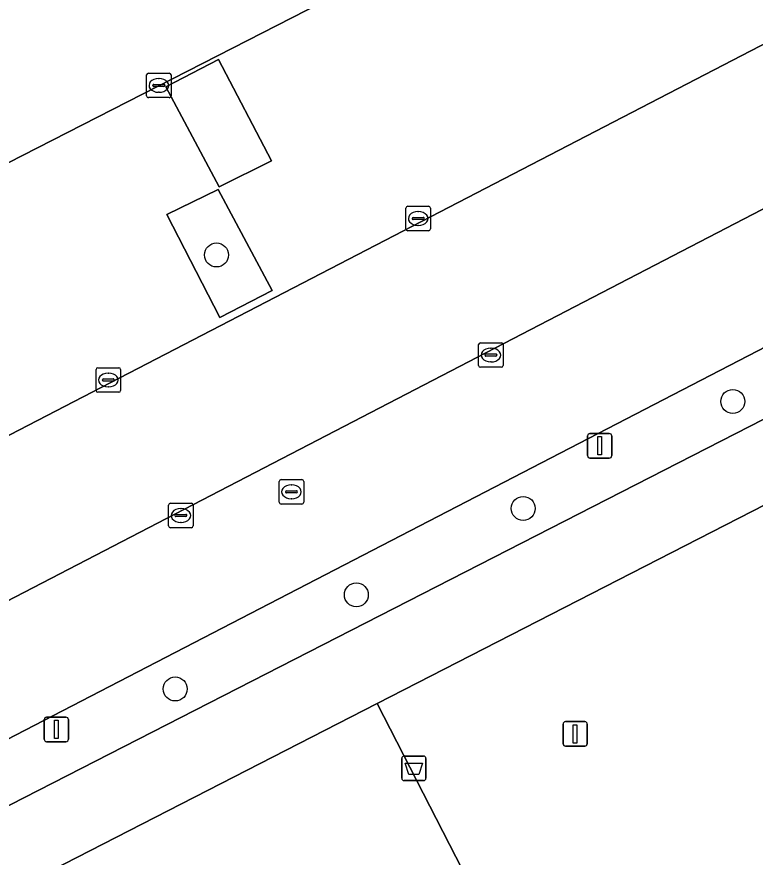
# Model space of a CAD drawing. Extents: x 158835 to 160077, y 386387 to 387778.
# Drawn here: x 159393.25 to 159423.36, y 387205.52 to 387239.81 of the extents above; entities that cross this region are included whole.
import ezdxf

# ---------------------------------------------------------------- set-up
doc = ezdxf.new("R2010")
doc.units = 0
for name, color, linetype in [('IMGEO_Afvalbak', 7, 'Continuous'), ('IMGEO_Boom', 7, 'Continuous'), ('IMGEO_Groenvoorziening', 7, 'Continuous'), ('IMGEO_Kolk', 7, 'Continuous'), ('IMGEO_Lichtmast', 7, 'Continuous'), ('IMGEO_Parkeervlak_gesloten', 7, 'Continuous'), ('IMGEO_Rijbaan_lokaal_open', 7, 'Continuous'), ('IMGEO_Rioolput', 7, 'Continuous'), ('IMGEO_Voetpad_open', 7, 'Continuous')]:
    doc.layers.add(name, color=color, linetype=linetype)

msp = doc.modelspace()

# ---------------------------------------------------------------- linework, layer by layer
at = {"layer": 'IMGEO_Afvalbak'}
for p, q in [((159408.945, 387208.742), (159408.945, 387209.542)), ((159408.945, 387209.542), (159408.945, 387208.742)), ((159409.045, 387209.642), (159409.835, 387209.642)), ((159409.835, 387209.642), (159409.045, 387209.642)), ((159409.935, 387209.542), (159409.935, 387208.742)), ((159409.935, 387208.742), (159409.935, 387209.542)), ((159409.835, 387208.642), (159409.045, 387208.642)), ((159409.045, 387208.642), (159409.835, 387208.642))]:
    msp.add_line(p, q, dxfattribs=at)
msp.add_lwpolyline([(159409.088, 387209.356), (159409.792, 387209.356), (159409.643, 387208.886), (159409.237, 387208.886), (159409.088, 387209.356)], dxfattribs=at)
for centre, start, end in [((159409.045, 387209.542), 90, 180), ((159409.045, 387209.542), 90, 180), ((159409.835, 387209.542), 0, 90), ((159409.835, 387209.542), 360, 90), ((159409.045, 387208.742), 180, 270), ((159409.045, 387208.742), 180, 270), ((159409.835, 387208.742), 270, 0), ((159409.835, 387208.742), 270, 0)]:
    msp.add_arc(centre, 0.1, start, end, dxfattribs=at)
at = {"layer": 'IMGEO_Boom'}
for centre in [(159401.392, 387230.09), (159422.45, 387224.113), (159413.902, 387219.748), (159407.096, 387216.221), (159399.707, 387212.38)]:
    msp.add_circle(centre, 0.489, dxfattribs=at)
at = {"layer": 'IMGEO_Groenvoorziening'}
msp.add_lwpolyline([(159440.835, 387235.194), (159436.865, 387233.115), (159391.655, 387209.709), (159389.047, 387208.356), (159388.957, 387208.309), (159390.06, 387206.173), (159449.221, 387236.448), (159446.639, 387241.488)], dxfattribs=at)
for points in [[(159403.632, 387233.929), (159401.479, 387238.068), (159399.325, 387236.948), (159401.499, 387232.869)], [(159399.362, 387231.739), (159401.527, 387227.54), (159403.662, 387228.641), (159401.46, 387232.768)]]:
    msp.add_lwpolyline(points, close=True, dxfattribs=at)
at = {"layer": 'IMGEO_Kolk'}
for p, q in [((159398.539, 387236.583), (159398.539, 387237.435)), ((159398.614, 387237.509), (159399.466, 387237.509)), ((159399.027, 387237.289), (159399.052, 387237.289)), ((159399.54, 387237.435), (159399.54, 387236.583)), ((159398.798, 387237.003), (159398.798, 387237.015)), ((159399.236, 387236.966), (159398.838, 387236.966)), ((159398.841, 387237.052), (159399.239, 387237.052)), ((159399.282, 387237.015), (159399.282, 387237.003)), ((159399.05, 387236.729), (159399.025, 387236.729)), ((159399.466, 387236.509), (159398.614, 387236.509)), ((159409.192, 387232.078), (159410.044, 387232.078)), ((159409.117, 387231.152), (159409.117, 387232.004)), ((159409.605, 387231.858), (159409.63, 387231.858)), ((159410.118, 387232.004), (159410.118, 387231.152)), ((159409.376, 387231.572), (159409.376, 387231.584)), ((159409.814, 387231.535), (159409.416, 387231.535)), ((159409.419, 387231.621), (159409.817, 387231.621)), ((159409.86, 387231.584), (159409.86, 387231.572)), ((159410.044, 387231.078), (159409.192, 387231.078)), ((159409.628, 387231.298), (159409.603, 387231.298)), ((159412.085, 387225.58), (159412.085, 387226.432)), ((159412.16, 387226.506), (159413.012, 387226.506)), ((159412.573, 387226.286), (159412.598, 387226.286)), ((159413.086, 387226.432), (159413.086, 387225.58)), ((159412.344, 387226), (159412.344, 387226.012)), ((159412.782, 387225.963), (159412.384, 387225.963)), ((159412.387, 387226.049), (159412.785, 387226.049)), ((159412.828, 387226.012), (159412.828, 387226)), ((159412.596, 387225.726), (159412.571, 387225.726)), ((159396.481, 387224.563), (159396.481, 387225.415)), ((159396.556, 387225.489), (159397.408, 387225.489)), ((159396.969, 387225.269), (159396.994, 387225.269)), ((159397.482, 387225.415), (159397.482, 387224.563)), ((159413.012, 387225.506), (159412.16, 387225.506)), ((159396.74, 387224.983), (159396.74, 387224.995)), ((159397.178, 387224.946), (159396.78, 387224.946)), ((159396.783, 387225.032), (159397.181, 387225.032)), ((159397.224, 387224.995), (159397.224, 387224.983)), ((159396.992, 387224.709), (159396.967, 387224.709)), ((159397.408, 387224.489), (159396.556, 387224.489)), ((159399.439, 387219.033), (159399.439, 387219.885)), ((159399.514, 387219.959), (159400.366, 387219.959)), ((159399.927, 387219.739), (159399.952, 387219.739)), ((159400.44, 387219.885), (159400.44, 387219.033)), ((159399.698, 387219.453), (159399.698, 387219.465)), ((159400.136, 387219.416), (159399.738, 387219.416)), ((159399.741, 387219.502), (159400.139, 387219.502)), ((159400.182, 387219.465), (159400.182, 387219.453)), ((159399.95, 387219.179), (159399.925, 387219.179)), ((159400.366, 387218.959), (159399.514, 387218.959))]:
    msp.add_line(p, q, dxfattribs=at)
for points in [[(159398.539, 387236.583), (159398.539, 387237.435)], [(159398.614, 387237.509), (159399.466, 387237.509)], [(159399.54, 387237.435), (159399.54, 387236.583)], [(159399.466, 387236.509), (159398.614, 387236.509)], [(159409.192, 387232.078), (159410.044, 387232.078)], [(159409.117, 387231.152), (159409.117, 387232.004)], [(159410.118, 387232.004), (159410.118, 387231.152)], [(159410.044, 387231.078), (159409.192, 387231.078)], [(159412.085, 387225.58), (159412.085, 387226.432)], [(159412.16, 387226.506), (159413.012, 387226.506)], [(159413.086, 387226.432), (159413.086, 387225.58)], [(159396.481, 387224.563), (159396.481, 387225.415)], [(159396.556, 387225.489), (159397.408, 387225.489)], [(159397.482, 387225.415), (159397.482, 387224.563)], [(159413.012, 387225.506), (159412.16, 387225.506)], [(159397.408, 387224.489), (159396.556, 387224.489)], [(159399.439, 387219.033), (159399.439, 387219.885)], [(159399.514, 387219.959), (159400.366, 387219.959)], [(159400.44, 387219.885), (159400.44, 387219.033)], [(159400.366, 387218.959), (159399.514, 387218.959)]]:
    msp.add_lwpolyline(points, dxfattribs=at)
for centre, radius, start, end in [((159398.616, 387237.433), 0.0765, 91.552, 178.448), ((159398.616, 387237.433), 0.0765, 91.552, 178.448), ((159399.464, 387237.433), 0.0765, 1.552, 88.448), ((159399.464, 387237.433), 0.0765, 1.552, 88.448), ((159398.838, 387237.012), 0.0403, 85.8775, 175.7526), ((159398.835, 387237.002), 0.0366, 178.938, 274.7102), ((159399.239, 387237.009), 0.043, 264.8664, 352.4533), ((159399.243, 387237.014), 0.0386, 1.7309, 96.639), ((159398.616, 387236.585), 0.0765, 181.552, 268.448), ((159398.616, 387236.585), 0.0765, 181.552, 268.448), ((159399.464, 387236.585), 0.0765, 271.552, 358.448), ((159399.464, 387236.585), 0.0765, 271.552, 358.448), ((159409.194, 387232.002), 0.0765, 91.552, 178.448), ((159409.194, 387232.002), 0.0765, 91.552, 178.448), ((159410.042, 387232.002), 0.0765, 1.552, 88.448), ((159410.042, 387232.002), 0.0765, 1.552, 88.448), ((159409.416, 387231.581), 0.0403, 85.8775, 175.7526), ((159409.413, 387231.571), 0.0366, 178.938, 274.7102), ((159409.817, 387231.578), 0.043, 264.8664, 352.4533), ((159409.821, 387231.583), 0.0386, 1.7309, 96.639), ((159409.194, 387231.154), 0.0765, 181.552, 268.448), ((159409.194, 387231.154), 0.0765, 181.552, 268.448), ((159410.042, 387231.154), 0.0765, 271.552, 358.448), ((159410.042, 387231.154), 0.0765, 271.552, 358.448), ((159412.162, 387226.43), 0.0765, 91.552, 178.448), ((159412.162, 387226.43), 0.0765, 91.552, 178.448), ((159413.01, 387226.43), 0.0765, 1.552, 88.448), ((159413.01, 387226.43), 0.0765, 1.552, 88.448), ((159412.384, 387226.009), 0.0403, 85.8775, 175.7526), ((159412.381, 387225.999), 0.0366, 178.938, 274.7102), ((159412.785, 387226.006), 0.043, 264.8664, 352.4533), ((159412.789, 387226.011), 0.0386, 1.7309, 96.639), ((159412.162, 387225.582), 0.0765, 181.552, 268.448), ((159412.162, 387225.582), 0.0765, 181.552, 268.448), ((159413.01, 387225.582), 0.0765, 271.552, 358.448), ((159413.01, 387225.582), 0.0765, 271.552, 358.448), ((159396.558, 387225.413), 0.0765, 91.552, 178.448), ((159396.558, 387225.413), 0.0765, 91.552, 178.448), ((159397.406, 387225.413), 0.0765, 1.552, 88.448), ((159397.406, 387225.413), 0.0765, 1.552, 88.448), ((159396.78, 387224.992), 0.0403, 85.8775, 175.7526), ((159396.777, 387224.982), 0.0366, 178.938, 274.7102), ((159397.181, 387224.989), 0.043, 264.8664, 352.4533), ((159397.185, 387224.994), 0.0386, 1.7309, 96.639), ((159396.558, 387224.565), 0.0765, 181.552, 268.448), ((159396.558, 387224.565), 0.0765, 181.552, 268.448), ((159397.406, 387224.565), 0.0765, 271.552, 358.448), ((159397.406, 387224.565), 0.0765, 271.552, 358.448), ((159399.516, 387219.883), 0.0765, 91.552, 178.448), ((159399.516, 387219.883), 0.0765, 91.552, 178.448), ((159400.364, 387219.883), 0.0765, 1.552, 88.448), ((159400.364, 387219.883), 0.0765, 1.552, 88.448), ((159399.738, 387219.462), 0.0403, 85.8775, 175.7526), ((159399.735, 387219.452), 0.0366, 178.938, 274.7102), ((159400.139, 387219.459), 0.043, 264.8664, 352.4533), ((159400.143, 387219.464), 0.0386, 1.7309, 96.639), ((159399.516, 387219.035), 0.0765, 181.552, 268.448), ((159399.516, 387219.035), 0.0765, 181.552, 268.448), ((159400.364, 387219.035), 0.0765, 271.552, 358.448), ((159400.364, 387219.035), 0.0765, 271.552, 358.448)]:
    msp.add_arc(centre, radius, start, end, dxfattribs=at)
for centre, major_axis, ratio, start_param, end_param in [((159399.026, 387237.009), (-0.387, 0.002), 0.722429, 4.712389, 7.853982), ((159399.051, 387237.009), (-0.39, 0.002), 0.717154, 1.570796, 4.712389), ((159409.604, 387231.578), (-0.387, 0.002), 0.722429, 4.712389, 7.853982), ((159409.629, 387231.578), (-0.39, 0.002), 0.717154, 1.570796, 4.712389), ((159412.572, 387226.006), (-0.387, 0.002), 0.722429, 4.712389, 7.853982), ((159412.597, 387226.006), (-0.39, 0.002), 0.717154, 1.570796, 4.712389), ((159396.968, 387224.989), (-0.387, 0.002), 0.722429, 4.712389, 7.853982), ((159396.993, 387224.989), (-0.39, 0.002), 0.717154, 1.570796, 4.712389), ((159399.926, 387219.459), (-0.387, 0.002), 0.722429, 4.712389, 7.853982), ((159399.951, 387219.459), (-0.39, 0.002), 0.717154, 1.570796, 4.712389)]:
    msp.add_ellipse(centre, major_axis=major_axis, ratio=ratio, start_param=start_param, end_param=end_param, dxfattribs=at)
at = {"layer": 'IMGEO_Lichtmast'}
for p, q in [((159416.525, 387221.903), (159416.525, 387222.703)), ((159416.525, 387222.703), (159416.525, 387221.903)), ((159416.625, 387222.803), (159417.415, 387222.803)), ((159417.415, 387222.803), (159416.625, 387222.803)), ((159417.515, 387222.703), (159417.515, 387221.903)), ((159417.515, 387221.903), (159417.515, 387222.703)), ((159417.415, 387221.803), (159416.625, 387221.803)), ((159416.625, 387221.803), (159417.415, 387221.803)), ((159394.462, 387211.228), (159395.252, 387211.228)), ((159395.252, 387211.228), (159394.462, 387211.228)), ((159394.362, 387210.328), (159394.362, 387211.128)), ((159394.362, 387211.128), (159394.362, 387210.328)), ((159395.352, 387211.128), (159395.352, 387210.328)), ((159395.352, 387210.328), (159395.352, 387211.128)), ((159415.526, 387210.148), (159415.526, 387210.948)), ((159415.526, 387210.948), (159415.526, 387210.148)), ((159415.626, 387211.048), (159416.416, 387211.048)), ((159416.416, 387211.048), (159415.626, 387211.048)), ((159416.516, 387210.948), (159416.516, 387210.148)), ((159416.516, 387210.148), (159416.516, 387210.948)), ((159395.252, 387210.228), (159394.462, 387210.228)), ((159394.462, 387210.228), (159395.252, 387210.228)), ((159416.416, 387210.048), (159415.626, 387210.048)), ((159415.626, 387210.048), (159416.416, 387210.048))]:
    msp.add_line(p, q, dxfattribs=at)
for points in [[(159416.945, 387222.678), (159417.095, 387222.678), (159417.095, 387221.928), (159416.945, 387221.928), (159416.945, 387222.678)], [(159394.782, 387211.103), (159394.932, 387211.103), (159394.932, 387210.353), (159394.782, 387210.353), (159394.782, 387211.103)], [(159415.946, 387210.923), (159416.096, 387210.923), (159416.096, 387210.173), (159415.946, 387210.173), (159415.946, 387210.923)]]:
    msp.add_lwpolyline(points, dxfattribs=at)
for centre, start, end in [((159416.625, 387222.703), 90, 180), ((159416.625, 387222.703), 90, 180), ((159417.415, 387222.703), 0, 90), ((159417.415, 387222.703), 360, 90), ((159416.625, 387221.903), 180, 270), ((159416.625, 387221.903), 180, 270), ((159417.415, 387221.903), 270, 0), ((159417.415, 387221.903), 270, 0), ((159394.462, 387211.128), 90, 180), ((159394.462, 387211.128), 90, 180), ((159395.252, 387211.128), 0, 90), ((159395.252, 387211.128), 360, 90), ((159415.626, 387210.948), 90, 180), ((159415.626, 387210.948), 90, 180), ((159416.416, 387210.948), 0, 90), ((159416.416, 387210.948), 360, 90), ((159394.462, 387210.328), 180, 270), ((159394.462, 387210.328), 180, 270), ((159395.252, 387210.328), 270, 0), ((159395.252, 387210.328), 270, 0), ((159415.626, 387210.148), 180, 270), ((159415.626, 387210.148), 180, 270), ((159416.416, 387210.148), 270, 0), ((159416.416, 387210.148), 270, 0)]:
    msp.add_arc(centre, 0.1, start, end, dxfattribs=at)
at = {"layer": 'IMGEO_Parkeervlak_gesloten'}
for points in [[(159431.773, 387242.886), (159427.044, 387251.329), (159379.443, 387226.987), (159381.631, 387222.556), (159384.278, 387223.949), (159386.489, 387219.748), (159383.867, 387218.368), (159384.001, 387218.116)], [(159403.632, 387233.929), (159401.499, 387232.869), (159399.325, 387236.948), (159401.479, 387238.068)], [(159436.865, 387233.115), (159434.505, 387237.57), (159386.66, 387212.756), (159388.957, 387208.309), (159389.047, 387208.356), (159386.888, 387212.507), (159389.494, 387213.863), (159391.655, 387209.709)], [(159403.662, 387228.641), (159401.527, 387227.54), (159399.362, 387231.739), (159401.46, 387232.768)]]:
    msp.add_lwpolyline(points, close=True, dxfattribs=at)
at = {"layer": 'IMGEO_Rijbaan_lokaal_open'}
msp.add_lwpolyline([(159419.765, 387265.917), (159424.33, 387257.055), (159376.676, 387232.325), (159379.443, 387226.987), (159427.044, 387251.329), (159431.773, 387242.886), (159384.001, 387218.116), (159383.915, 387218.071), (159386.66, 387212.756), (159434.505, 387237.57), (159436.865, 387233.115), (159440.835, 387235.194)], dxfattribs=at)
at = {"layer": 'IMGEO_Rioolput'}
for p, q in [((159403.949, 387219.999), (159403.949, 387220.851)), ((159404.024, 387220.925), (159404.876, 387220.925)), ((159404.95, 387220.851), (159404.95, 387219.999)), ((159404.208, 387220.419), (159404.208, 387220.431)), ((159404.251, 387220.468), (159404.649, 387220.468)), ((159404.437, 387220.705), (159404.462, 387220.705)), ((159404.692, 387220.431), (159404.692, 387220.419)), ((159404.646, 387220.382), (159404.248, 387220.382)), ((159404.46, 387220.145), (159404.435, 387220.145)), ((159404.876, 387219.925), (159404.024, 387219.925))]:
    msp.add_line(p, q, dxfattribs=at)
for points in [[(159403.949, 387219.999), (159403.949, 387220.851)], [(159404.024, 387220.925), (159404.876, 387220.925)], [(159404.95, 387220.851), (159404.95, 387219.999)], [(159404.876, 387219.925), (159404.024, 387219.925)]]:
    msp.add_lwpolyline(points, dxfattribs=at)
for centre, radius, start, end in [((159404.026, 387220.849), 0.0765, 91.552, 178.448), ((159404.026, 387220.849), 0.0765, 91.552, 178.448), ((159404.874, 387220.849), 0.0765, 1.552, 88.448), ((159404.874, 387220.849), 0.0765, 1.552, 88.448), ((159404.248, 387220.428), 0.0403, 85.8775, 175.7526), ((159404.245, 387220.418), 0.0366, 178.938, 274.7102), ((159404.649, 387220.425), 0.043, 264.8664, 352.4533), ((159404.653, 387220.43), 0.0386, 1.7309, 96.639), ((159404.026, 387220.001), 0.0765, 181.552, 268.448), ((159404.026, 387220.001), 0.0765, 181.552, 268.448), ((159404.874, 387220.001), 0.0765, 271.552, 358.448), ((159404.874, 387220.001), 0.0765, 271.552, 358.448)]:
    msp.add_arc(centre, radius, start, end, dxfattribs=at)
for centre, major_axis, ratio, start_param, end_param in [((159404.436, 387220.425), (-0.387, 0.002), 0.722429, 4.712389, 7.853982), ((159404.461, 387220.425), (-0.39, 0.002), 0.717154, 1.570796, 4.712389)]:
    msp.add_ellipse(centre, major_axis=major_axis, ratio=ratio, start_param=start_param, end_param=end_param, dxfattribs=at)
at = {"layer": 'IMGEO_Voetpad_open'}
for points in [[(159407.952, 387211.785), (159423.79, 387219.904), (159442.764, 387229.626), (159445.531, 387231.043), (159447.38, 387231.991), (159450.647, 387233.664), (159449.221, 387236.448), (159390.06, 387206.173), (159388.438, 387205.343), (159350.715, 387186.039), (159352.148, 387183.18), (159352.842, 387183.536), (159377.069, 387195.954), (159378.658, 387196.768)], [(159425.394, 387216.814), (159424.823, 387217.915), (159423.79, 387219.904), (159407.952, 387211.785), (159420.265, 387187.762), (159436.117, 387195.89)], [(159378.658, 387196.768), (159383.337, 387187.582), (159408.099, 387200.29), (159416.337, 387184.259), (159416.154, 387184.165), (159417.364, 387181.74), (159417.472, 387181.524), (159422.214, 387183.959), (159422.168, 387184.048), (159420.265, 387187.762), (159407.952, 387211.785)]]:
    msp.add_lwpolyline(points, close=True, dxfattribs=at)

doc.saveas('drawing.dxf')
